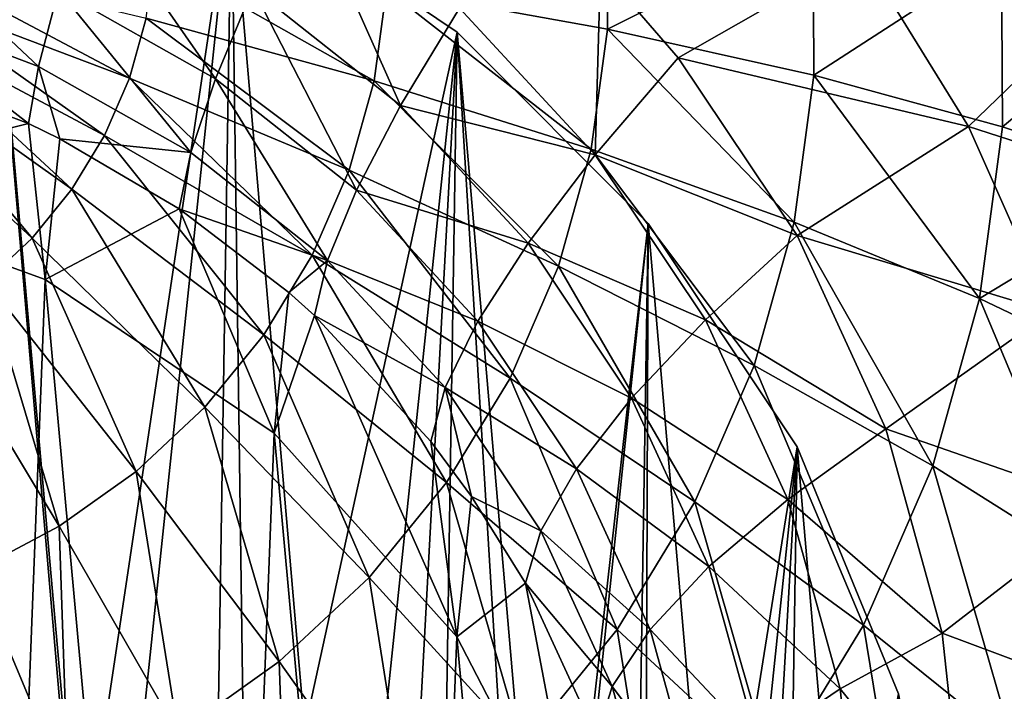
# Model space of a CAD drawing. Header units: millimetres. Extents: x 0 to 1220, y 0 to 506.
# Tile 209 of 308: x 788 to 803, y 394 to 404. Entities that reach past the tile are written whole.
import ezdxf

# ---------------------------------------------------------------- set-up
doc = ezdxf.new("R2010")
doc.units = ezdxf.units.MM
doc.header["$LTSCALE"] = 25.4
doc.layers.get('0').update_dxf_attribs({"true_color": 0xff5454})

# ---------------------------------------------------------------- blocks, each defined once
blk = doc.blocks.new('TWIG-VI-9138.STL')
at = {"color": 0}
mesh = blk.add_polyface(dxfattribs=at)
corners = [(186.28, 405.853, 81.676), (186.967, 397.876, 79.523), (186.217, 401.835, 80.58), (187.155, 409.777, 82.769), (188.502, 394.128, 78.546), (188.806, 413.454, 83.818), (190.763, 390.737, 77.687), (191.172, 416.745, 84.782), (193.663, 387.831, 76.978), (194.161, 419.522, 85.623), (197.089, 385.522, 76.448), (197.658, 421.679, 86.31), (200.912, 383.901, 76.115), (201.529, 423.132, 86.816), (204.983, 383.027, 75.993), (205.625, 423.827, 87.122), (209.147, 382.936, 76.087), (209.788, 423.736, 87.216), (213.243, 383.631, 76.393), (213.86, 422.863, 87.095), (217.114, 385.084, 76.899), (217.682, 421.241, 86.762), (220.611, 387.241, 77.587), (221.109, 418.932, 86.231), (223.6, 390.018, 78.428), (224.009, 416.027, 85.523), (225.966, 393.309, 79.392), (226.269, 412.635, 84.663), (227.617, 396.987, 80.44), (227.804, 408.887, 83.687), (228.492, 400.91, 81.534), (228.555, 404.928, 82.63)]
mesh.append_faces([[corners[k] for k in face] for face in [(0, 1, 2), (30, 29, 31)]], dxfattribs={"vtx0": -1, "color": 0})
mesh.append_faces([[corners[k] for k in face] for face in [(1, 3, 4), (4, 5, 6), (6, 7, 8), (8, 9, 10), (10, 11, 12), (12, 13, 14), (14, 15, 16), (16, 17, 18), (18, 19, 20), (20, 21, 22), (22, 23, 24), (24, 25, 26), (26, 27, 28), (28, 29, 30)]], dxfattribs={"vtx0": -1, "vtx1": -1, "color": 0})
mesh.append_faces([[corners[k] for k in face] for face in [(1, 0, 3), (4, 3, 5), (6, 5, 7), (8, 7, 9), (10, 9, 11), (12, 11, 13), (14, 13, 15), (16, 15, 17), (18, 17, 19), (20, 19, 21), (22, 21, 23), (24, 23, 25), (26, 25, 27), (28, 27, 29)]], dxfattribs={"vtx0": -1, "vtx2": -1, "color": 0})
mesh = blk.add_polyface(dxfattribs=at)
corners = [(212.649, 406.959, 144.938), (215.377, 405.822, 144.706), (213.86, 422.863, 87.095)]
mesh.append_faces([[corners[k] for k in face] for face in [(0, 1, 2)]], dxfattribs={"color": 0})
mesh = blk.add_polyface(dxfattribs=at)
corners = [(215.377, 405.822, 144.706), (217.682, 421.241, 86.762), (213.86, 422.863, 87.095)]
mesh.append_faces([[corners[k] for k in face] for face in [(0, 1, 2)]], dxfattribs={"color": 0})
at = {"color": 7, "true_color": 0xffffff}
mesh = blk.add_polyface(dxfattribs=at)
corners = [(230.909, 419.474, 67.359), (227.244, 420.129, 71.524), (228.87, 417.498, 70.854), (229.134, 422.346, 68.091)]
mesh.append_faces([[corners[k] for k in face] for face in [(0, 1, 2), (1, 0, 3)]], dxfattribs={"vtx0": -1, "color": 7})
at = {"color": 0}
mesh = blk.add_polyface(dxfattribs=at)
corners = [(215.377, 405.822, 144.706), (216.032, 405.481, 144.632), (217.682, 421.241, 86.762)]
mesh.append_faces([[corners[k] for k in face] for face in [(0, 1, 2)]], dxfattribs={"color": 0})
mesh = blk.add_polyface(dxfattribs=at)
corners = [(216.032, 405.481, 144.632), (217.917, 404.33, 144.372), (217.682, 421.241, 86.762)]
mesh.append_faces([[corners[k] for k in face] for face in [(0, 1, 2)]], dxfattribs={"color": 0})
mesh = blk.add_polyface(dxfattribs=at)
corners = [(217.917, 404.33, 144.372), (221.109, 418.932, 86.231), (217.682, 421.241, 86.762)]
mesh.append_faces([[corners[k] for k in face] for face in [(0, 1, 2)]], dxfattribs={"color": 0})
at = {"color": 7, "true_color": 0xffffff}
mesh = blk.add_polyface(dxfattribs=at)
corners = [(220.251, 417.818, 79.429), (218.754, 421.184, 77.768), (218.006, 419.592, 79.849), (221.146, 419.294, 77.322)]
mesh.append_faces([[corners[k] for k in face] for face in [(0, 1, 2), (1, 0, 3)]], dxfattribs={"vtx0": -1, "color": 7})
mesh = blk.add_polyface(dxfattribs=at)
corners = [(215.504, 421.007, 80.163), (217.44, 418.224, 82.136), (218.006, 419.592, 79.849), (215.057, 419.572, 82.435)]
mesh.append_faces([[corners[k] for k in face] for face in [(0, 1, 2), (1, 0, 3)]], dxfattribs={"vtx0": -1, "color": 7})
mesh = blk.add_polyface(dxfattribs=at)
corners = [(223.379, 420.823, 21.48), (220.035, 419.583, 19.557), (220.027, 420.988, 19.939), (223.389, 418.979, 20.978)]
mesh.append_faces([[corners[k] for k in face] for face in [(0, 1, 2), (1, 0, 3)]], dxfattribs={"vtx0": -1, "color": 7})
mesh = blk.add_polyface(dxfattribs=at)
corners = [(226.51, 420.534, 23.416), (223.389, 418.979, 20.978), (223.379, 420.823, 21.48), (226.522, 418.279, 22.802)]
mesh.append_faces([[corners[k] for k in face] for face in [(0, 1, 2), (1, 0, 3)]], dxfattribs={"vtx0": -1, "color": 7})
mesh = blk.add_polyface(dxfattribs=at)
corners = [(212.486, 420.546, 82.627), (214.755, 418.411, 84.881), (215.057, 419.572, 82.435), (212.262, 419.355, 85.067)]
mesh.append_faces([[corners[k] for k in face] for face in [(0, 1, 2), (1, 0, 3)]], dxfattribs={"vtx0": -1, "color": 7})
mesh = blk.add_polyface(dxfattribs=at)
corners = [(229.369, 420.126, 25.716), (226.522, 418.279, 22.802), (226.51, 420.534, 23.416), (229.383, 417.493, 25)]
mesh.append_faces([[corners[k] for k in face] for face in [(0, 1, 2), (1, 0, 3)]], dxfattribs={"vtx0": -1, "color": 7})
mesh = blk.add_polyface(dxfattribs=at)
corners = [(216.515, 420.082, 18.561), (219.849, 418.191, 19.172), (216.389, 419.144, 18.302), (220.035, 419.583, 19.557)]
mesh.append_faces([[corners[k] for k in face] for face in [(0, 1, 2), (1, 0, 3)]], dxfattribs={"vtx0": -1, "color": 7})
mesh = blk.add_polyface(dxfattribs=at)
corners = [(227.244, 420.129, 71.524), (223.285, 419.908, 75.198), (224.464, 418.541, 74.86)]
mesh.append_faces([[corners[k] for k in face] for face in [(0, 1, 2)]], dxfattribs={"color": 7})
mesh = blk.add_polyface(dxfattribs=at)
corners = [(228.87, 417.498, 70.854), (227.244, 420.129, 71.524), (224.464, 418.541, 74.86)]
mesh.append_faces([[corners[k] for k in face] for face in [(0, 1, 2)]], dxfattribs={"color": 7})
mesh = blk.add_polyface(dxfattribs=at)
corners = [(229.383, 417.493, 25), (231.911, 419.606, 28.343), (231.927, 416.636, 27.535), (229.369, 420.126, 25.716)]
mesh.append_faces([[corners[k] for k in face] for face in [(0, 1, 2), (1, 0, 3)]], dxfattribs={"vtx0": -1, "color": 7})
mesh = blk.add_polyface(dxfattribs=at)
corners = [(212.821, 419.994, 17.876), (216.135, 418.231, 18.046), (212.693, 419.536, 17.748), (216.389, 419.144, 18.302)]
mesh.append_faces([[corners[k] for k in face] for face in [(0, 1, 2), (1, 0, 3)]], dxfattribs={"vtx0": -1, "color": 7})
mesh = blk.add_polyface(dxfattribs=at)
corners = [(223.285, 419.908, 75.198), (221.146, 419.294, 77.322), (223.204, 417.068, 76.774)]
mesh.append_faces([[corners[k] for k in face] for face in [(0, 1, 2)]], dxfattribs={"color": 7})
mesh = blk.add_polyface(dxfattribs=at)
corners = [(224.464, 418.541, 74.86), (223.285, 419.908, 75.198), (223.204, 417.068, 76.774)]
mesh.append_faces([[corners[k] for k in face] for face in [(0, 1, 2)]], dxfattribs={"color": 7})
mesh = blk.add_polyface(dxfattribs=at)
corners = [(215.057, 419.572, 82.435), (217.067, 417.103, 84.59), (217.44, 418.224, 82.136), (214.755, 418.411, 84.881)]
mesh.append_faces([[corners[k] for k in face] for face in [(0, 1, 2), (1, 0, 3)]], dxfattribs={"vtx0": -1, "color": 7})
mesh = blk.add_polyface(dxfattribs=at)
corners = [(218.006, 419.592, 79.849), (219.579, 416.534, 81.736), (220.251, 417.818, 79.429), (217.44, 418.224, 82.136)]
mesh.append_faces([[corners[k] for k in face] for face in [(0, 1, 2), (1, 0, 3)]], dxfattribs={"vtx0": -1, "color": 7})
mesh = blk.add_polyface(dxfattribs=at)
corners = [(220.035, 419.583, 19.557), (223.144, 417.153, 20.474), (219.849, 418.191, 19.172), (223.389, 418.979, 20.978)]
mesh.append_faces([[corners[k] for k in face] for face in [(0, 1, 2), (1, 0, 3)]], dxfattribs={"vtx0": -1, "color": 7})
mesh = blk.add_polyface(dxfattribs=at)
corners = [(212.693, 419.536, 17.748), (215.757, 417.36, 17.798), (212.503, 419.098, 17.623), (216.135, 418.231, 18.046)]
mesh.append_faces([[corners[k] for k in face] for face in [(0, 1, 2), (1, 0, 3)]], dxfattribs={"vtx0": -1, "color": 7})
mesh = blk.add_polyface(dxfattribs=at)
corners = [(232.274, 416.402, 66.562), (228.87, 417.498, 70.854), (230.12, 414.684, 70.123), (230.909, 419.474, 67.359)]
mesh.append_faces([[corners[k] for k in face] for face in [(0, 1, 2), (1, 0, 3)]], dxfattribs={"vtx0": -1, "color": 7})
mesh = blk.add_polyface(dxfattribs=at)
corners = [(212.262, 419.355, 85.067), (214.603, 417.543, 87.458), (214.755, 418.411, 84.881), (212.137, 418.477, 87.643)]
mesh.append_faces([[corners[k] for k in face] for face in [(0, 1, 2), (1, 0, 3)]], dxfattribs={"vtx0": -1, "color": 7})
mesh = blk.add_polyface(dxfattribs=at)
corners = [(223.204, 417.068, 76.774), (220.251, 417.818, 79.429), (222.184, 415.728, 78.916), (221.146, 419.294, 77.322)]
mesh.append_faces([[corners[k] for k in face] for face in [(0, 1, 2), (1, 0, 3)]], dxfattribs={"vtx0": -1, "color": 7})
mesh = blk.add_polyface(dxfattribs=at)
corners = [(216.389, 419.144, 18.302), (219.471, 416.837, 18.793), (216.135, 418.231, 18.046), (219.849, 418.191, 19.172)]
mesh.append_faces([[corners[k] for k in face] for face in [(0, 1, 2), (1, 0, 3)]], dxfattribs={"vtx0": -1, "color": 7})
mesh = blk.add_polyface(dxfattribs=at)
corners = [(212.503, 419.098, 17.623), (215.261, 416.547, 17.562), (212.254, 418.689, 17.505), (215.757, 417.36, 17.798)]
mesh.append_faces([[corners[k] for k in face] for face in [(0, 1, 2), (1, 0, 3)]], dxfattribs={"vtx0": -1, "color": 7})
mesh = blk.add_polyface(dxfattribs=at)
corners = [(223.389, 418.979, 20.978), (226.222, 416.045, 22.186), (223.144, 417.153, 20.474), (226.522, 418.279, 22.802)]
mesh.append_faces([[corners[k] for k in face] for face in [(0, 1, 2), (1, 0, 3)]], dxfattribs={"vtx0": -1, "color": 7})
at = {"color": 0}
mesh = blk.add_polyface(dxfattribs=at)
corners = [(217.917, 404.33, 144.372), (219.459, 403.173, 144.101), (221.109, 418.932, 86.231)]
mesh.append_faces([[corners[k] for k in face] for face in [(0, 1, 2)]], dxfattribs={"color": 0})
mesh = blk.add_polyface(dxfattribs=at)
corners = [(219.459, 403.173, 144.101), (220.221, 402.514, 143.943), (221.109, 418.932, 86.231)]
mesh.append_faces([[corners[k] for k in face] for face in [(0, 1, 2)]], dxfattribs={"color": 0})
mesh = blk.add_polyface(dxfattribs=at)
corners = [(221.109, 418.932, 86.231), (220.221, 402.514, 143.943), (222.242, 400.407, 143.427)]
mesh.append_faces([[corners[k] for k in face] for face in [(0, 1, 2)]], dxfattribs={"color": 0})
mesh = blk.add_polyface(dxfattribs=at)
corners = [(221.109, 418.932, 86.231), (222.242, 400.407, 143.427), (224.009, 416.027, 85.523)]
mesh.append_faces([[corners[k] for k in face] for face in [(0, 1, 2)]], dxfattribs={"color": 0})
at = {"color": 7, "true_color": 0xffffff}
mesh = blk.add_polyface(dxfattribs=at)
corners = [(212.254, 418.689, 17.505), (214.657, 415.805, 17.343), (211.951, 418.316, 17.395), (215.261, 416.547, 17.562)]
mesh.append_faces([[corners[k] for k in face] for face in [(0, 1, 2), (1, 0, 3)]], dxfattribs={"vtx0": -1, "color": 7})
mesh = blk.add_polyface(dxfattribs=at)
corners = [(226.267, 415.842, 74.176), (223.204, 417.068, 76.774), (224.879, 414.562, 76.14), (224.464, 418.541, 74.86)]
mesh.append_faces([[corners[k] for k in face] for face in [(0, 1, 2), (1, 0, 3)]], dxfattribs={"vtx0": -1, "color": 7})
mesh = blk.add_polyface(dxfattribs=at)
corners = [(224.464, 418.541, 74.86), (226.267, 415.842, 74.176), (228.87, 417.498, 70.854)]
mesh.append_faces([[corners[k] for k in face] for face in [(0, 1, 2)]], dxfattribs={"color": 7})
mesh = blk.add_polyface(dxfattribs=at)
corners = [(210.89, 416.611, 95.523), (214.603, 417.543, 87.458), (212.137, 418.477, 87.643)]
mesh.append_faces([[corners[k] for k in face] for face in [(0, 1, 2)]], dxfattribs={"color": 7})
mesh = blk.add_polyface(dxfattribs=at)
corners = [(214.603, 417.543, 87.458), (215.077, 417.312, 87.409), (214.755, 418.411, 84.881)]
mesh.append_faces([[corners[k] for k in face] for face in [(0, 1, 2)]], dxfattribs={"color": 7})
mesh = blk.add_polyface(dxfattribs=at)
corners = [(215.077, 417.312, 87.409), (217.067, 417.103, 84.59), (214.755, 418.411, 84.881)]
mesh.append_faces([[corners[k] for k in face] for face in [(0, 1, 2)]], dxfattribs={"color": 7})
mesh = blk.add_polyface(dxfattribs=at)
corners = [(211.951, 418.316, 17.395), (213.956, 415.148, 17.144), (211.598, 417.986, 17.295), (214.657, 415.805, 17.343)]
mesh.append_faces([[corners[k] for k in face] for face in [(0, 1, 2), (1, 0, 3)]], dxfattribs={"vtx0": -1, "color": 7})
mesh = blk.add_polyface(dxfattribs=at)
corners = [(216.135, 418.231, 18.046), (218.91, 415.545, 18.425), (215.757, 417.36, 17.798), (219.471, 416.837, 18.793)]
mesh.append_faces([[corners[k] for k in face] for face in [(0, 1, 2), (1, 0, 3)]], dxfattribs={"vtx0": -1, "color": 7})
mesh = blk.add_polyface(dxfattribs=at)
corners = [(226.522, 418.279, 22.802), (229.034, 414.885, 24.279), (226.222, 416.045, 22.186), (229.383, 417.493, 25)]
mesh.append_faces([[corners[k] for k in face] for face in [(0, 1, 2), (1, 0, 3)]], dxfattribs={"vtx0": -1, "color": 7})
mesh = blk.add_polyface(dxfattribs=at)
corners = [(217.44, 418.224, 82.136), (219.141, 415.464, 84.203), (219.579, 416.534, 81.736), (217.067, 417.103, 84.59)]
mesh.append_faces([[corners[k] for k in face] for face in [(0, 1, 2), (1, 0, 3)]], dxfattribs={"vtx0": -1, "color": 7})
mesh = blk.add_polyface(dxfattribs=at)
corners = [(219.849, 418.191, 19.172), (222.649, 415.376, 19.976), (219.471, 416.837, 18.793), (223.144, 417.153, 20.474)]
mesh.append_faces([[corners[k] for k in face] for face in [(0, 1, 2), (1, 0, 3)]], dxfattribs={"vtx0": -1, "color": 7})
mesh = blk.add_polyface(dxfattribs=at)
corners = [(222.184, 415.728, 78.916), (219.579, 416.534, 81.736), (221.42, 414.543, 81.247), (220.251, 417.818, 79.429)]
mesh.append_faces([[corners[k] for k in face] for face in [(0, 1, 2), (1, 0, 3)]], dxfattribs={"vtx0": -1, "color": 7})
mesh = blk.add_polyface(dxfattribs=at)
corners = [(210.89, 416.611, 95.523), (214.854, 415.178, 95.246), (214.603, 417.543, 87.458)]
mesh.append_faces([[corners[k] for k in face] for face in [(0, 1, 2)]], dxfattribs={"color": 7})
mesh = blk.add_polyface(dxfattribs=at)
corners = [(214.854, 415.178, 95.246), (215.077, 417.312, 87.409), (214.603, 417.543, 87.458)]
mesh.append_faces([[corners[k] for k in face] for face in [(0, 1, 2)]], dxfattribs={"color": 7})
mesh = blk.add_polyface(dxfattribs=at)
corners = [(228.87, 417.498, 70.854), (226.267, 415.842, 74.176), (230.12, 414.684, 70.123)]
mesh.append_faces([[corners[k] for k in face] for face in [(0, 1, 2)]], dxfattribs={"color": 7})
mesh = blk.add_polyface(dxfattribs=at)
corners = [(229.034, 414.885, 24.279), (231.927, 416.636, 27.535), (231.533, 413.693, 26.722), (229.383, 417.493, 25)]
mesh.append_faces([[corners[k] for k in face] for face in [(0, 1, 2), (1, 0, 3)]], dxfattribs={"vtx0": -1, "color": 7})
mesh = blk.add_polyface(dxfattribs=at)
corners = [(215.757, 417.36, 17.798), (218.175, 414.337, 18.075), (215.261, 416.547, 17.562), (218.91, 415.545, 18.425)]
mesh.append_faces([[corners[k] for k in face] for face in [(0, 1, 2), (1, 0, 3)]], dxfattribs={"vtx0": -1, "color": 7})
mesh = blk.add_polyface(dxfattribs=at)
corners = [(214.854, 415.178, 95.246), (216.891, 416.249, 87.171), (215.077, 417.312, 87.409)]
mesh.append_faces([[corners[k] for k in face] for face in [(0, 1, 2)]], dxfattribs={"color": 7})
mesh = blk.add_polyface(dxfattribs=at)
corners = [(215.077, 417.312, 87.409), (216.891, 416.249, 87.171), (217.067, 417.103, 84.59)]
mesh.append_faces([[corners[k] for k in face] for face in [(0, 1, 2)]], dxfattribs={"color": 7})
mesh = blk.add_polyface(dxfattribs=at)
corners = [(190.655, 397.463, 89.732), (190.969, 405.542, 91.941), (190.283, 401.526, 90.827), (192.06, 393.611, 88.723), (192.67, 409.26, 93.002), (194.412, 390.209, 87.863), (195.278, 412.446, 93.944), (197.562, 387.472, 87.208), (198.63, 414.899, 94.708), (201.312, 385.573, 86.798), (202.515, 416.467, 95.245), (205.427, 384.63, 86.658), (206.689, 417.049, 95.523), (209.648, 384.702, 86.798), (210.89, 416.611, 95.523), (213.709, 385.786, 87.209), (214.854, 415.178, 95.246), (217.357, 387.812, 87.865), (218.331, 412.841, 94.709), (220.36, 390.655, 88.725), (221.104, 409.748, 93.946), (222.532, 394.134, 89.734), (222.997, 406.092, 93.004), (223.735, 398.032, 90.83), (223.893, 402.103, 91.943)]
mesh.append_faces([[corners[k] for k in face] for face in [(0, 1, 2), (22, 23, 24)]], dxfattribs={"vtx0": -1, "color": 7})
mesh.append_faces([[corners[k] for k in face] for face in [(1, 3, 4), (4, 5, 6), (6, 7, 8), (8, 9, 10), (10, 11, 12), (12, 13, 14), (14, 15, 16), (16, 17, 18), (18, 19, 20), (20, 21, 22)]], dxfattribs={"vtx0": -1, "vtx1": -1, "color": 7})
mesh.append_faces([[corners[k] for k in face] for face in [(1, 0, 3), (4, 3, 5), (6, 5, 7), (8, 7, 9), (10, 9, 11), (12, 11, 13), (14, 13, 15), (16, 15, 17), (18, 17, 19), (20, 19, 21), (22, 21, 23)]], dxfattribs={"vtx0": -1, "vtx2": -1, "color": 7})
mesh = blk.add_polyface(dxfattribs=at)
corners = [(216.891, 416.249, 87.171), (219.141, 415.464, 84.203), (217.067, 417.103, 84.59)]
mesh.append_faces([[corners[k] for k in face] for face in [(0, 1, 2)]], dxfattribs={"color": 7})
mesh = blk.add_polyface(dxfattribs=at)
corners = [(224.879, 414.562, 76.14), (222.184, 415.728, 78.916), (223.756, 413.375, 78.32), (223.204, 417.068, 76.774)]
mesh.append_faces([[corners[k] for k in face] for face in [(0, 1, 2), (1, 0, 3)]], dxfattribs={"vtx0": -1, "color": 7})
mesh = blk.add_polyface(dxfattribs=at)
corners = [(223.144, 417.153, 20.474), (225.617, 413.872, 21.576), (222.649, 415.376, 19.976), (226.222, 416.045, 22.186)]
mesh.append_faces([[corners[k] for k in face] for face in [(0, 1, 2), (1, 0, 3)]], dxfattribs={"vtx0": -1, "color": 7})
mesh = blk.add_polyface(dxfattribs=at)
corners = [(219.471, 416.837, 18.793), (221.913, 413.68, 19.493), (218.91, 415.545, 18.425), (222.649, 415.376, 19.976)]
mesh.append_faces([[corners[k] for k in face] for face in [(0, 1, 2), (1, 0, 3)]], dxfattribs={"vtx0": -1, "color": 7})
mesh = blk.add_polyface(dxfattribs=at)
corners = [(215.261, 416.547, 17.562), (217.279, 413.237, 17.75), (214.657, 415.805, 17.343), (218.175, 414.337, 18.075)]
mesh.append_faces([[corners[k] for k in face] for face in [(0, 1, 2), (1, 0, 3)]], dxfattribs={"vtx0": -1, "color": 7})
mesh = blk.add_polyface(dxfattribs=at)
corners = [(221.42, 414.543, 81.247), (219.141, 415.464, 84.203), (220.926, 413.534, 83.728), (219.579, 416.534, 81.736)]
mesh.append_faces([[corners[k] for k in face] for face in [(0, 1, 2), (1, 0, 3)]], dxfattribs={"vtx0": -1, "color": 7})
mesh = blk.add_polyface(dxfattribs=at)
corners = [(214.854, 415.178, 95.246), (218.331, 412.841, 94.709), (216.891, 416.249, 87.171)]
mesh.append_faces([[corners[k] for k in face] for face in [(0, 1, 2)]], dxfattribs={"color": 7})
mesh = blk.add_polyface(dxfattribs=at)
corners = [(216.891, 416.249, 87.171), (218.555, 414.976, 86.872), (219.141, 415.464, 84.203)]
mesh.append_faces([[corners[k] for k in face] for face in [(0, 1, 2)]], dxfattribs={"color": 7})
mesh = blk.add_polyface(dxfattribs=at)
corners = [(218.331, 412.841, 94.709), (218.555, 414.976, 86.872), (216.891, 416.249, 87.171)]
mesh.append_faces([[corners[k] for k in face] for face in [(0, 1, 2)]], dxfattribs={"color": 7})
at = {"color": 0}
mesh = blk.add_polyface(dxfattribs=at)
corners = [(224.009, 416.027, 85.523), (222.242, 400.407, 143.427), (222.358, 400.267, 143.392)]
mesh.append_faces([[corners[k] for k in face] for face in [(0, 1, 2)]], dxfattribs={"color": 0})
mesh = blk.add_polyface(dxfattribs=at)
corners = [(224.009, 416.027, 85.523), (222.358, 400.267, 143.392), (223.942, 398.052, 142.834)]
mesh.append_faces([[corners[k] for k in face] for face in [(0, 1, 2)]], dxfattribs={"color": 0})
mesh = blk.add_polyface(dxfattribs=at)
corners = [(224.009, 416.027, 85.523), (223.942, 398.052, 142.834), (226.269, 412.635, 84.663)]
mesh.append_faces([[corners[k] for k in face] for face in [(0, 1, 2)]], dxfattribs={"color": 0})
at = {"color": 7, "true_color": 0xffffff}
mesh = blk.add_polyface(dxfattribs=at)
corners = [(226.222, 416.045, 22.186), (228.327, 412.348, 23.568), (225.617, 413.872, 21.576), (229.034, 414.885, 24.279)]
mesh.append_faces([[corners[k] for k in face] for face in [(0, 1, 2), (1, 0, 3)]], dxfattribs={"vtx0": -1, "color": 7})
mesh = blk.add_polyface(dxfattribs=at)
corners = [(227.613, 412.907, 73.415), (224.879, 414.562, 76.14), (226.129, 411.837, 75.433), (226.267, 415.842, 74.176)]
mesh.append_faces([[corners[k] for k in face] for face in [(0, 1, 2), (1, 0, 3)]], dxfattribs={"vtx0": -1, "color": 7})
mesh = blk.add_polyface(dxfattribs=at)
corners = [(226.267, 415.842, 74.176), (227.613, 412.907, 73.415), (230.12, 414.684, 70.123)]
mesh.append_faces([[corners[k] for k in face] for face in [(0, 1, 2)]], dxfattribs={"color": 7})
mesh = blk.add_polyface(dxfattribs=at)
corners = [(214.657, 415.805, 17.343), (216.238, 412.262, 17.455), (213.956, 415.148, 17.144), (217.279, 413.237, 17.75)]
mesh.append_faces([[corners[k] for k in face] for face in [(0, 1, 2), (1, 0, 3)]], dxfattribs={"vtx0": -1, "color": 7})
mesh = blk.add_polyface(dxfattribs=at)
corners = [(223.756, 413.375, 78.32), (221.42, 414.543, 81.247), (222.918, 412.302, 80.679), (222.184, 415.728, 78.916)]
mesh.append_faces([[corners[k] for k in face] for face in [(0, 1, 2), (1, 0, 3)]], dxfattribs={"vtx0": -1, "color": 7})
mesh = blk.add_polyface(dxfattribs=at)
corners = [(218.91, 415.545, 18.425), (220.948, 412.096, 19.034), (218.175, 414.337, 18.075), (221.913, 413.68, 19.493)]
mesh.append_faces([[corners[k] for k in face] for face in [(0, 1, 2), (1, 0, 3)]], dxfattribs={"vtx0": -1, "color": 7})
mesh = blk.add_polyface(dxfattribs=at)
corners = [(218.555, 414.976, 86.872), (218.944, 414.627, 86.788), (219.141, 415.464, 84.203)]
mesh.append_faces([[corners[k] for k in face] for face in [(0, 1, 2)]], dxfattribs={"color": 7})
mesh = blk.add_polyface(dxfattribs=at)
corners = [(220.926, 413.534, 83.728), (218.944, 414.627, 86.788), (220.711, 412.717, 86.318), (219.141, 415.464, 84.203)]
mesh.append_faces([[corners[k] for k in face] for face in [(0, 1, 2), (1, 0, 3)]], dxfattribs={"vtx0": -1, "color": 7})
mesh = blk.add_polyface(dxfattribs=at)
corners = [(222.649, 415.376, 19.976), (224.716, 411.798, 20.986), (221.913, 413.68, 19.493), (225.617, 413.872, 21.576)]
mesh.append_faces([[corners[k] for k in face] for face in [(0, 1, 2), (1, 0, 3)]], dxfattribs={"vtx0": -1, "color": 7})
mesh = blk.add_polyface(dxfattribs=at)
corners = [(213.956, 415.148, 17.144), (215.07, 411.431, 17.195), (213.169, 414.589, 16.97), (216.238, 412.262, 17.455)]
mesh.append_faces([[corners[k] for k in face] for face in [(0, 1, 2), (1, 0, 3)]], dxfattribs={"vtx0": -1, "color": 7})
mesh = blk.add_polyface(dxfattribs=at)
corners = [(218.331, 412.841, 94.709), (218.944, 414.627, 86.788), (218.555, 414.976, 86.872)]
mesh.append_faces([[corners[k] for k in face] for face in [(0, 1, 2)]], dxfattribs={"color": 7})
mesh = blk.add_polyface(dxfattribs=at)
corners = [(229.034, 414.885, 24.279), (230.736, 410.83, 25.92), (228.327, 412.348, 23.568), (231.533, 413.693, 26.722)]
mesh.append_faces([[corners[k] for k in face] for face in [(0, 1, 2), (1, 0, 3)]], dxfattribs={"vtx0": -1, "color": 7})
mesh = blk.add_polyface(dxfattribs=at)
corners = [(230.12, 414.684, 70.123), (227.613, 412.907, 73.415), (230.972, 411.737, 69.345)]
mesh.append_faces([[corners[k] for k in face] for face in [(0, 1, 2)]], dxfattribs={"color": 7})
mesh = blk.add_polyface(dxfattribs=at)
corners = [(213.169, 414.589, 16.97), (213.797, 410.759, 16.976), (212.312, 414.136, 16.822), (215.07, 411.431, 17.195)]
mesh.append_faces([[corners[k] for k in face] for face in [(0, 1, 2), (1, 0, 3)]], dxfattribs={"vtx0": -1, "color": 7})
mesh = blk.add_polyface(dxfattribs=at)
corners = [(218.944, 414.627, 86.788), (218.331, 412.841, 94.709), (221.104, 409.748, 93.946)]
mesh.append_faces([[corners[k] for k in face] for face in [(0, 1, 2)]], dxfattribs={"color": 7})
mesh = blk.add_polyface(dxfattribs=at)
corners = [(218.944, 414.627, 86.788), (221.104, 409.748, 93.946), (220.711, 412.717, 86.318)]
mesh.append_faces([[corners[k] for k in face] for face in [(0, 1, 2)]], dxfattribs={"color": 7})
mesh = blk.add_polyface(dxfattribs=at)
corners = [(222.918, 412.302, 80.679), (220.926, 413.534, 83.728), (222.379, 411.36, 83.178), (221.42, 414.543, 81.247)]
mesh.append_faces([[corners[k] for k in face] for face in [(0, 1, 2), (1, 0, 3)]], dxfattribs={"vtx0": -1, "color": 7})
mesh = blk.add_polyface(dxfattribs=at)
corners = [(226.129, 411.837, 75.433), (223.756, 413.375, 78.32), (224.929, 410.817, 77.656), (224.879, 414.562, 76.14)]
mesh.append_faces([[corners[k] for k in face] for face in [(0, 1, 2), (1, 0, 3)]], dxfattribs={"vtx0": -1, "color": 7})
mesh = blk.add_polyface(dxfattribs=at)
corners = [(218.175, 414.337, 18.075), (219.772, 410.652, 18.607), (217.279, 413.237, 17.75), (220.948, 412.096, 19.034)]
mesh.append_faces([[corners[k] for k in face] for face in [(0, 1, 2), (1, 0, 3)]], dxfattribs={"vtx0": -1, "color": 7})
mesh = blk.add_polyface(dxfattribs=at)
corners = [(225.617, 413.872, 21.576), (227.276, 409.927, 22.879), (224.716, 411.798, 20.986), (228.327, 412.348, 23.568)]
mesh.append_faces([[corners[k] for k in face] for face in [(0, 1, 2), (1, 0, 3)]], dxfattribs={"vtx0": -1, "color": 7})
mesh = blk.add_polyface(dxfattribs=at)
corners = [(221.913, 413.68, 19.493), (223.537, 409.86, 20.425), (220.948, 412.096, 19.034), (224.716, 411.798, 20.986)]
mesh.append_faces([[corners[k] for k in face] for face in [(0, 1, 2), (1, 0, 3)]], dxfattribs={"vtx0": -1, "color": 7})
mesh = blk.add_polyface(dxfattribs=at)
corners = [(220.926, 413.534, 83.728), (220.711, 412.717, 86.318), (221.327, 411.882, 86.109)]
mesh.append_faces([[corners[k] for k in face] for face in [(0, 1, 2)]], dxfattribs={"color": 7})
mesh = blk.add_polyface(dxfattribs=at)
corners = [(220.926, 413.534, 83.728), (221.327, 411.882, 86.109), (222.379, 411.36, 83.178)]
mesh.append_faces([[corners[k] for k in face] for face in [(0, 1, 2)]], dxfattribs={"color": 7})
mesh = blk.add_polyface(dxfattribs=at)
corners = [(224.929, 410.817, 77.656), (222.918, 412.302, 80.679), (224.036, 409.864, 80.047), (223.756, 413.375, 78.32)]
mesh.append_faces([[corners[k] for k in face] for face in [(0, 1, 2), (1, 0, 3)]], dxfattribs={"vtx0": -1, "color": 7})
mesh = blk.add_polyface(dxfattribs=at)
corners = [(217.279, 413.237, 17.75), (218.407, 409.374, 18.22), (216.238, 412.262, 17.455), (219.772, 410.652, 18.607)]
mesh.append_faces([[corners[k] for k in face] for face in [(0, 1, 2), (1, 0, 3)]], dxfattribs={"vtx0": -1, "color": 7})
mesh = blk.add_polyface(dxfattribs=at)
corners = [(228.469, 409.808, 72.596), (226.129, 411.837, 75.433), (226.923, 408.959, 74.672), (227.613, 412.907, 73.415)]
mesh.append_faces([[corners[k] for k in face] for face in [(0, 1, 2), (1, 0, 3)]], dxfattribs={"vtx0": -1, "color": 7})
mesh = blk.add_polyface(dxfattribs=at)
corners = [(227.613, 412.907, 73.415), (228.469, 409.808, 72.596), (230.972, 411.737, 69.345)]
mesh.append_faces([[corners[k] for k in face] for face in [(0, 1, 2)]], dxfattribs={"color": 7})
mesh = blk.add_polyface(dxfattribs=at)
corners = [(220.711, 412.717, 86.318), (221.104, 409.748, 93.946), (221.327, 411.882, 86.109)]
mesh.append_faces([[corners[k] for k in face] for face in [(0, 1, 2)]], dxfattribs={"color": 7})
at = {"color": 0}
mesh = blk.add_polyface(dxfattribs=at)
corners = [(226.269, 412.635, 84.663), (223.942, 398.052, 142.834), (224.619, 396.875, 142.533)]
mesh.append_faces([[corners[k] for k in face] for face in [(0, 1, 2)]], dxfattribs={"color": 0})
mesh = blk.add_polyface(dxfattribs=at)
corners = [(226.269, 412.635, 84.663), (224.619, 396.875, 142.533), (225.288, 395.494, 142.176)]
mesh.append_faces([[corners[k] for k in face] for face in [(0, 1, 2)]], dxfattribs={"color": 0})
mesh = blk.add_polyface(dxfattribs=at)
corners = [(226.269, 412.635, 84.663), (225.288, 395.494, 142.176), (227.804, 408.887, 83.687)]
mesh.append_faces([[corners[k] for k in face] for face in [(0, 1, 2)]], dxfattribs={"color": 0})
at = {"color": 7, "true_color": 0xffffff}
mesh = blk.add_polyface(dxfattribs=at)
corners = [(216.238, 412.262, 17.455), (216.875, 408.284, 17.88), (215.07, 411.431, 17.195), (218.407, 409.374, 18.22)]
mesh.append_faces([[corners[k] for k in face] for face in [(0, 1, 2), (1, 0, 3)]], dxfattribs={"vtx0": -1, "color": 7})
mesh = blk.add_polyface(dxfattribs=at)
corners = [(224.036, 409.864, 80.047), (222.379, 411.36, 83.178), (223.463, 408.996, 82.565), (222.918, 412.302, 80.679)]
mesh.append_faces([[corners[k] for k in face] for face in [(0, 1, 2), (1, 0, 3)]], dxfattribs={"vtx0": -1, "color": 7})
mesh = blk.add_polyface(dxfattribs=at)
corners = [(228.327, 412.348, 23.568), (229.549, 408.098, 25.142), (227.276, 409.927, 22.879), (230.736, 410.83, 25.92)]
mesh.append_faces([[corners[k] for k in face] for face in [(0, 1, 2), (1, 0, 3)]], dxfattribs={"vtx0": -1, "color": 7})
mesh = blk.add_polyface(dxfattribs=at)
corners = [(220.948, 412.096, 19.034), (222.098, 408.094, 19.903), (219.772, 410.652, 18.607), (223.537, 409.86, 20.425)]
mesh.append_faces([[corners[k] for k in face] for face in [(0, 1, 2), (1, 0, 3)]], dxfattribs={"vtx0": -1, "color": 7})
mesh = blk.add_polyface(dxfattribs=at)
corners = [(221.327, 411.882, 86.109), (221.104, 409.748, 93.946), (222.148, 410.565, 85.773)]
mesh.append_faces([[corners[k] for k in face] for face in [(0, 1, 2)]], dxfattribs={"color": 7})
mesh = blk.add_polyface(dxfattribs=at)
corners = [(221.327, 411.882, 86.109), (222.148, 410.565, 85.773), (222.379, 411.36, 83.178)]
mesh.append_faces([[corners[k] for k in face] for face in [(0, 1, 2)]], dxfattribs={"color": 7})
mesh = blk.add_polyface(dxfattribs=at)
corners = [(226.923, 408.959, 74.672), (224.929, 410.817, 77.656), (225.675, 408.115, 76.942), (226.129, 411.837, 75.433)]
mesh.append_faces([[corners[k] for k in face] for face in [(0, 1, 2), (1, 0, 3)]], dxfattribs={"vtx0": -1, "color": 7})
mesh = blk.add_polyface(dxfattribs=at)
corners = [(224.716, 411.798, 20.986), (225.898, 407.665, 22.224), (223.537, 409.86, 20.425), (227.276, 409.927, 22.879)]
mesh.append_faces([[corners[k] for k in face] for face in [(0, 1, 2), (1, 0, 3)]], dxfattribs={"vtx0": -1, "color": 7})
mesh = blk.add_polyface(dxfattribs=at)
corners = [(230.972, 411.737, 69.345), (228.469, 409.808, 72.596), (231.41, 408.709, 68.533)]
mesh.append_faces([[corners[k] for k in face] for face in [(0, 1, 2)]], dxfattribs={"color": 7})
mesh = blk.add_polyface(dxfattribs=at)
corners = [(215.07, 411.431, 17.195), (215.205, 407.401, 17.592), (213.797, 410.759, 16.976), (216.875, 408.284, 17.88)]
mesh.append_faces([[corners[k] for k in face] for face in [(0, 1, 2), (1, 0, 3)]], dxfattribs={"vtx0": -1, "color": 7})
mesh = blk.add_polyface(dxfattribs=at)
corners = [(223.463, 408.996, 82.565), (222.148, 410.565, 85.773), (223.221, 408.226, 85.167), (222.379, 411.36, 83.178)]
mesh.append_faces([[corners[k] for k in face] for face in [(0, 1, 2), (1, 0, 3)]], dxfattribs={"vtx0": -1, "color": 7})
mesh = blk.add_polyface(dxfattribs=at)
corners = [(213.797, 410.759, 16.976), (213.426, 406.743, 17.362), (212.442, 410.257, 16.8), (215.205, 407.401, 17.592)]
mesh.append_faces([[corners[k] for k in face] for face in [(0, 1, 2), (1, 0, 3)]], dxfattribs={"vtx0": -1, "color": 7})
mesh = blk.add_polyface(dxfattribs=at)
corners = [(225.675, 408.115, 76.942), (224.036, 409.864, 80.047), (224.746, 407.291, 79.367), (224.929, 410.817, 77.656)]
mesh.append_faces([[corners[k] for k in face] for face in [(0, 1, 2), (1, 0, 3)]], dxfattribs={"vtx0": -1, "color": 7})
mesh = blk.add_polyface(dxfattribs=at)
corners = [(219.772, 410.652, 18.607), (220.428, 406.53, 19.429), (218.407, 409.374, 18.22), (222.098, 408.094, 19.903)]
mesh.append_faces([[corners[k] for k in face] for face in [(0, 1, 2), (1, 0, 3)]], dxfattribs={"vtx0": -1, "color": 7})
mesh = blk.add_polyface(dxfattribs=at)
corners = [(222.148, 410.565, 85.773), (221.104, 409.748, 93.946), (222.997, 406.092, 93.004)]
mesh.append_faces([[corners[k] for k in face] for face in [(0, 1, 2)]], dxfattribs={"color": 7})
mesh = blk.add_polyface(dxfattribs=at)
corners = [(222.148, 410.565, 85.773), (222.997, 406.092, 93.004), (223.221, 408.226, 85.167)]
mesh.append_faces([[corners[k] for k in face] for face in [(0, 1, 2)]], dxfattribs={"color": 7})
mesh = blk.add_polyface(dxfattribs=at)
corners = [(223.537, 409.86, 20.425), (224.219, 405.603, 21.614), (222.098, 408.094, 19.903), (225.898, 407.665, 22.224)]
mesh.append_faces([[corners[k] for k in face] for face in [(0, 1, 2), (1, 0, 3)]], dxfattribs={"vtx0": -1, "color": 7})
mesh = blk.add_polyface(dxfattribs=at)
corners = [(224.746, 407.291, 79.367), (223.463, 408.996, 82.565), (224.152, 406.5, 81.905), (224.036, 409.864, 80.047)]
mesh.append_faces([[corners[k] for k in face] for face in [(0, 1, 2), (1, 0, 3)]], dxfattribs={"vtx0": -1, "color": 7})
mesh = blk.add_polyface(dxfattribs=at)
corners = [(227.276, 409.927, 22.879), (227.995, 405.546, 24.402), (225.898, 407.665, 22.224), (229.549, 408.098, 25.142)]
mesh.append_faces([[corners[k] for k in face] for face in [(0, 1, 2), (1, 0, 3)]], dxfattribs={"vtx0": -1, "color": 7})
mesh = blk.add_polyface(dxfattribs=at)
corners = [(228.812, 406.622, 71.738), (226.923, 408.959, 74.672), (227.242, 406.001, 73.876), (228.469, 409.808, 72.596)]
mesh.append_faces([[corners[k] for k in face] for face in [(0, 1, 2), (1, 0, 3)]], dxfattribs={"vtx0": -1, "color": 7})
mesh = blk.add_polyface(dxfattribs=at)
corners = [(228.469, 409.808, 72.596), (228.812, 406.622, 71.738), (231.41, 408.709, 68.533)]
mesh.append_faces([[corners[k] for k in face] for face in [(0, 1, 2)]], dxfattribs={"color": 7})
mesh = blk.add_polyface(dxfattribs=at)
corners = [(218.407, 409.374, 18.22), (218.554, 405.197, 19.013), (216.875, 408.284, 17.88), (220.428, 406.53, 19.429)]
mesh.append_faces([[corners[k] for k in face] for face in [(0, 1, 2), (1, 0, 3)]], dxfattribs={"vtx0": -1, "color": 7})
mesh = blk.add_polyface(dxfattribs=at)
corners = [(224.152, 406.5, 81.905), (223.221, 408.226, 85.167), (223.903, 405.756, 84.514), (223.463, 408.996, 82.565)]
mesh.append_faces([[corners[k] for k in face] for face in [(0, 1, 2), (1, 0, 3)]], dxfattribs={"vtx0": -1, "color": 7})
mesh = blk.add_polyface(dxfattribs=at)
corners = [(227.242, 406.001, 73.876), (225.675, 408.115, 76.942), (225.975, 405.338, 76.194), (226.923, 408.959, 74.672)]
mesh.append_faces([[corners[k] for k in face] for face in [(0, 1, 2), (1, 0, 3)]], dxfattribs={"vtx0": -1, "color": 7})

msp = doc.modelspace()

# ---------------------------------------------------------------- block references
at = {"color": 250, "true_color": 0x262626}
msp.add_blockref('TWIG-VI-9138.STL', (573.181, -15.244, -16.545), dxfattribs=at)

doc.saveas('drawing.dxf')
